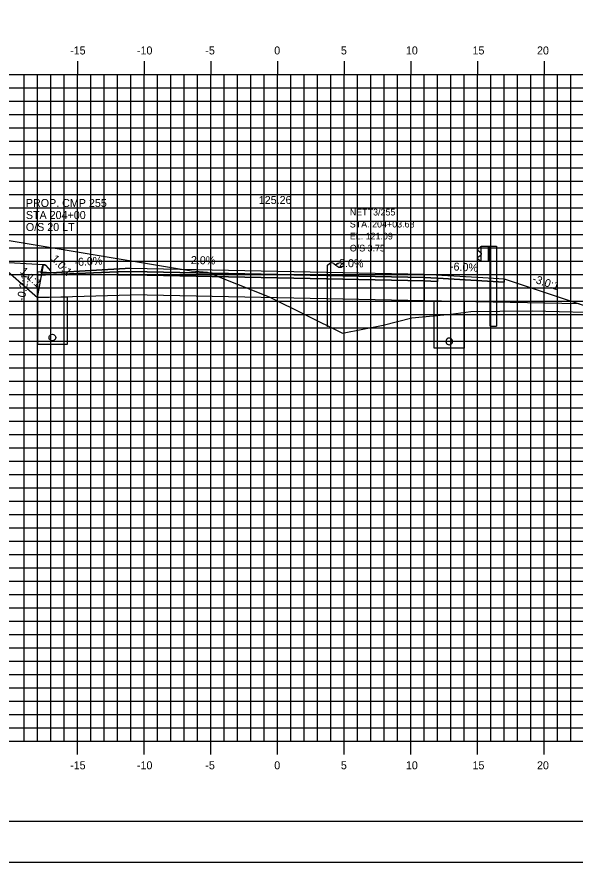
# Model space of a CAD drawing. Extents: x 850598 to 870284, y 366541 to 366651.
# Drawn here: x 867041.3 to 867083.2, y 366541.2 to 366604.5 of the extents above; entities that cross this region are included whole.
import ezdxf

# ---------------------------------------------------------------- set-up
doc = ezdxf.new("R2010")
doc.units = 0
for name, color, linetype in [('ANNOTATION', 7, 'Continuous'), ('BORDER', 7, 'Continuous'), ('D_Curb_Type_3M2_Lt', 7, 'Continuous'), ('D_Drainage_Underdrain', 7, 'Continuous'), ('D_Drainage_Underdrain_06in', 7, 'Continuous'), ('D_Guardrail_Beam_Rt', 7, 'Continuous'), ('D_Roadway_Berm', 7, 'Continuous'), ('D_Roadway_Centerline', 7, 'Continuous'), ('D_Roadway_Centerline_Text', 7, 'Continuous'), ('D_Roadway_Edge_Shoulder', 7, 'Continuous'), ('D_Roadway_Edge_TW', 7, 'Continuous'), ('D_Roadway_Pavement', 7, 'Continuous'), ('D_Roadway_SubGrade', 7, 'Continuous'), ('D_Text_Monospaced', 7, 'Continuous'), ('H_V ANNOTATION', 7, 'Continuous'), ('MAJOR', 7, 'Continuous'), ('MINOR', 7, 'Continuous'), ('PLOT BOUNDARY', 7, 'Continuous'), ('S_Roadway_Centerline', 7, 'Continuous'), ('S_Utilities_Pole_Joint', 7, 'Continuous')]:
    doc.layers.add(name, color=color, linetype=linetype)

msp = doc.modelspace()

# ---------------------------------------------------------------- linework, layer by layer
at = {"layer": 'BORDER'}
msp.add_line((867015.882, 366544.225), (867175.882, 366544.225), dxfattribs=at)
at = {"layer": 'D_Curb_Type_3M2_Lt'}
for p, q in [((867043.239, 366585.835), (867043.131, 366585.341)), ((867043.375, 366585.964), (867043.38, 366585.964)), ((867043.881, 366585.508), (867043.527, 366585.91)), ((867043.131, 366585.341), (867043.881, 366585.341)), ((867043.881, 366585.341), (867043.881, 366585.508))]:
    msp.add_line(p, q, dxfattribs=at)
msp.add_arc((867043.402, 366585.8), 0.167, 41.38705, 167.66476, dxfattribs=at)
at = {"layer": 'D_Drainage_Underdrain'}
for points in [[(867042.881, 366583.491), (867042.881, 366579.991), (867045.131, 366579.991), (867045.131, 366583.536)], [(867074.881, 366583.209), (867074.881, 366579.709), (867072.631, 366579.709), (867072.631, 366583.254)]]:
    msp.add_lwpolyline(points, close=True, dxfattribs=at)
at = {"layer": 'D_Drainage_Underdrain_06in'}
for points in [[(867044.006, 366580.741), (867044.084, 366580.729), (867044.153, 366580.693), (867044.209, 366580.638), (867044.244, 366580.568), (867044.256, 366580.491), (867044.244, 366580.414), (867044.209, 366580.344), (867044.153, 366580.289), (867044.084, 366580.253), (867044.006, 366580.241), (867043.929, 366580.253), (867043.859, 366580.289), (867043.804, 366580.344), (867043.769, 366580.414), (867043.756, 366580.491), (867043.769, 366580.568), (867043.804, 366580.638), (867043.859, 366580.693), (867043.929, 366580.729)], [(867073.756, 366580.459), (867073.679, 366580.447), (867073.609, 366580.411), (867073.554, 366580.356), (867073.519, 366580.286), (867073.506, 366580.209), (867073.519, 366580.132), (867073.554, 366580.062), (867073.609, 366580.007), (867073.679, 366579.971), (867073.756, 366579.959), (867073.834, 366579.971), (867073.903, 366580.007), (867073.959, 366580.062), (867073.994, 366580.132), (867074.006, 366580.209), (867073.994, 366580.286), (867073.959, 366580.356), (867073.903, 366580.411), (867073.834, 366580.447)]]:
    msp.add_lwpolyline(points, close=True, dxfattribs=at)
at = {"layer": 'D_Guardrail_Beam_Rt'}
for p, q in [((867076.062, 366587.26), (867075.919, 366587.16)), ((867075.919, 366587.017), (867076.114, 366586.881)), ((867076.152, 366587.28), (867076.079, 366587.267)), ((867076.152, 366587.355), (867076.84, 366587.355)), ((867076.152, 366586.188), (867076.152, 366587.355)), ((867076.673, 366587.355), (867076.673, 366586.188)), ((867076.777, 366587.355), (867076.777, 366586.188)), ((867076.84, 366587.355), (867077.31, 366587.355)), ((867076.84, 366587.355), (867076.84, 366586.188)), ((867077.31, 366587.355), (867077.31, 366581.355)), ((867076.114, 366586.661), (867075.919, 366586.525)), ((867075.919, 366586.382), (867076.062, 366586.282)), ((867076.079, 366586.275), (867076.152, 366586.262)), ((867076.148, 366586.817), (867076.148, 366586.726)), ((867076.84, 366586.188), (867076.152, 366586.188)), ((867076.819, 366581.355), (867076.819, 366586.188)), ((867076.819, 366581.355), (867077.31, 366581.355))]:
    msp.add_line(p, q, dxfattribs=at)
for centre, major_axis, start_param, end_param in [((867075.969, 366587.089), (-0.0877, 0), 5.323254, 7.243116), ((867076.086, 366587.227), (-0.0417, 0), 4.886922, 5.323254), ((867075.969, 366586.454), (-0.0877, 0), 5.323254, 7.243116), ((867076.086, 366586.316), (-0.0417, 0), 0.959931, 1.396263), ((867076.069, 366586.817), (0.0789, 0), 0, 0.959931), ((867076.069, 366586.726), (0.0789, 0), 5.323254, 6.283185)]:
    msp.add_ellipse(centre, major_axis=major_axis, ratio=0.995501, start_param=start_param, end_param=end_param, dxfattribs=at)
at = {"layer": 'D_Roadway_Berm'}
msp.add_lwpolyline([(867043.336, 366585.94), (867039.836, 366586.15)], dxfattribs=at)
at = {"layer": 'D_Roadway_Centerline'}
msp.add_lwpolyline([(867029.177, 366589.703), (867039.836, 366586.15), (867042.881, 366583.491), (867043.336, 366585.94), (867043.427, 366585.941), (867043.505, 366585.895), (867043.875, 366585.508), (867043.881, 366585.341), (867049.881, 366585.701), (867060.881, 366585.481), (867071.881, 366585.261), (867075.881, 366585.021), (867077.881, 366584.901), (867083.498, 366583.029), (867126.379, 366568.225), (867133.896, 366565.63), (867143.758, 366562.225), (867147.758, 366562.225)], dxfattribs=at)
at = {"layer": 'D_Roadway_Edge_Shoulder'}
for points in [[(867049.881, 366585.701), (867043.881, 366585.341), (867042.881, 366585.437), (867042.881, 366585.187), (867048.881, 366585.414), (867049.881, 366585.451)], [(867071.881, 366585.261), (867075.881, 366585.021), (867075.881, 366585.021), (867077.881, 366584.901), (867077.881, 366584.651), (867072.881, 366584.951), (867071.881, 366585.011)]]:
    msp.add_lwpolyline(points, close=True, dxfattribs=at)
at = {"layer": 'D_Roadway_Edge_TW'}
msp.add_lwpolyline([(867049.881, 366585.451), (867049.881, 366585.701), (867060.881, 366585.481), (867071.881, 366585.261), (867071.881, 366585.011), (867060.881, 366585.231)], close=True, dxfattribs=at)
at = {"layer": 'D_Roadway_Pavement'}
for points in [[(867049.881, 366585.451), (867048.881, 366585.414), (867048.881, 366585.164), (867049.881, 366585.201)], [(867049.881, 366585.201), (867049.881, 366585.451), (867060.881, 366585.231), (867071.881, 366585.011), (867071.881, 366584.761), (867060.881, 366584.981)], [(867071.881, 366585.011), (867072.881, 366584.951), (867072.881, 366584.701), (867071.881, 366584.761)]]:
    msp.add_lwpolyline(points, close=True, dxfattribs=at)
at = {"layer": 'D_Roadway_SubGrade'}
for points in [[(867049.881, 366585.201), (867048.881, 366585.164), (867048.881, 366585.414), (867042.881, 366585.187), (867042.881, 366583.491), (867049.881, 366583.701)], [(867049.881, 366583.701), (867049.881, 366585.201), (867060.881, 366584.981), (867071.881, 366584.761), (867071.881, 366583.261), (867060.881, 366583.481)], [(867071.881, 366584.761), (867072.881, 366584.701), (867072.881, 366584.951), (867077.881, 366584.651), (867077.881, 366584.901), (867083.498, 366583.029), (867071.881, 366583.261)]]:
    msp.add_lwpolyline(points, close=True, dxfattribs=at)
at = {"layer": 'MAJOR'}
for p, q in [((867045.881, 366601.227), (867045.881, 366600.225)), ((867045.881, 366601.227), (867045.881, 366600.225)), ((867050.881, 366601.227), (867050.881, 366600.225)), ((867050.881, 366601.227), (867050.881, 366600.225)), ((867055.881, 366601.227), (867055.881, 366600.225)), ((867055.881, 366601.227), (867055.881, 366600.225)), ((867060.881, 366601.227), (867060.881, 366600.225)), ((867060.881, 366601.227), (867060.881, 366600.225)), ((867065.881, 366601.227), (867065.881, 366600.225)), ((867065.881, 366601.227), (867065.881, 366600.225)), ((867070.881, 366601.227), (867070.881, 366600.225)), ((867070.881, 366601.227), (867070.881, 366600.225)), ((867075.881, 366601.227), (867075.881, 366600.225)), ((867075.881, 366601.227), (867075.881, 366600.225)), ((867080.881, 366601.227), (867080.881, 366600.225)), ((867080.881, 366601.227), (867080.881, 366600.225)), ((867020.881, 366600.225), (867160.881, 366600.225)), ((867020.881, 366600.225), (867160.881, 366600.225)), ((867020.881, 366600.225), (867160.881, 366600.225)), ((867020.881, 366600.225), (867160.881, 366600.225)), ((867045.881, 366550.225), (867045.881, 366600.225)), ((867045.881, 366550.225), (867045.881, 366600.225)), ((867050.881, 366550.225), (867050.881, 366600.225)), ((867050.881, 366550.225), (867050.881, 366600.225)), ((867055.881, 366550.225), (867055.881, 366600.225)), ((867055.881, 366550.225), (867055.881, 366600.225)), ((867060.881, 366550.225), (867060.881, 366600.225)), ((867060.881, 366550.225), (867060.881, 366600.225)), ((867065.881, 366550.225), (867065.881, 366600.225)), ((867065.881, 366550.225), (867065.881, 366600.225)), ((867070.881, 366550.225), (867070.881, 366600.225)), ((867070.881, 366550.225), (867070.881, 366600.225)), ((867075.881, 366550.225), (867075.881, 366600.225)), ((867075.881, 366550.225), (867075.881, 366600.225)), ((867080.881, 366550.225), (867080.881, 366600.225)), ((867080.881, 366550.225), (867080.881, 366600.225)), ((867020.881, 366595.225), (867160.881, 366595.225)), ((867020.881, 366595.225), (867160.881, 366595.225)), ((867020.881, 366590.225), (867160.881, 366590.225)), ((867020.881, 366590.225), (867160.881, 366590.225)), ((867020.881, 366585.225), (867160.881, 366585.225)), ((867020.881, 366585.225), (867160.881, 366585.225)), ((867020.881, 366580.225), (867160.881, 366580.225)), ((867020.881, 366580.225), (867160.881, 366580.225)), ((867020.881, 366575.225), (867160.881, 366575.225)), ((867020.881, 366575.225), (867160.881, 366575.225)), ((867020.881, 366570.225), (867160.881, 366570.225)), ((867020.881, 366570.225), (867160.881, 366570.225)), ((867020.881, 366565.225), (867160.881, 366565.225)), ((867020.881, 366565.225), (867160.881, 366565.225)), ((867020.881, 366560.225), (867160.881, 366560.225)), ((867020.881, 366560.225), (867160.881, 366560.225)), ((867020.881, 366555.225), (867160.881, 366555.225)), ((867020.881, 366555.225), (867160.881, 366555.225)), ((867020.881, 366550.225), (867160.881, 366550.225)), ((867020.881, 366550.225), (867160.881, 366550.225)), ((867020.881, 366550.225), (867160.881, 366550.225)), ((867020.881, 366550.225), (867160.881, 366550.225)), ((867045.881, 366549.223), (867045.881, 366550.225)), ((867045.881, 366549.223), (867045.881, 366550.225)), ((867050.881, 366549.223), (867050.881, 366550.225)), ((867050.881, 366549.223), (867050.881, 366550.225)), ((867055.881, 366549.223), (867055.881, 366550.225)), ((867055.881, 366549.223), (867055.881, 366550.225)), ((867060.881, 366549.223), (867060.881, 366550.225)), ((867060.881, 366549.223), (867060.881, 366550.225)), ((867065.881, 366549.223), (867065.881, 366550.225)), ((867065.881, 366549.223), (867065.881, 366550.225)), ((867070.881, 366549.223), (867070.881, 366550.225)), ((867070.881, 366549.223), (867070.881, 366550.225)), ((867075.881, 366549.223), (867075.881, 366550.225)), ((867075.881, 366549.223), (867075.881, 366550.225)), ((867080.881, 366549.223), (867080.881, 366550.225)), ((867080.881, 366549.223), (867080.881, 366550.225))]:
    msp.add_line(p, q, dxfattribs=at)
at = {"layer": 'MINOR'}
for p, q in [((867041.881, 366550.225), (867041.881, 366600.225)), ((867041.881, 366550.225), (867041.881, 366600.225)), ((867042.881, 366550.225), (867042.881, 366600.225)), ((867042.881, 366550.225), (867042.881, 366600.225)), ((867043.881, 366550.225), (867043.881, 366600.225)), ((867043.881, 366550.225), (867043.881, 366600.225)), ((867044.881, 366550.225), (867044.881, 366600.225)), ((867044.881, 366550.225), (867044.881, 366600.225)), ((867046.881, 366550.225), (867046.881, 366600.225)), ((867046.881, 366550.225), (867046.881, 366600.225)), ((867047.881, 366550.225), (867047.881, 366600.225)), ((867047.881, 366550.225), (867047.881, 366600.225)), ((867048.881, 366550.225), (867048.881, 366600.225)), ((867048.881, 366550.225), (867048.881, 366600.225)), ((867049.881, 366550.225), (867049.881, 366600.225)), ((867049.881, 366550.225), (867049.881, 366600.225)), ((867051.881, 366550.225), (867051.881, 366600.225)), ((867051.881, 366550.225), (867051.881, 366600.225)), ((867052.881, 366550.225), (867052.881, 366600.225)), ((867052.881, 366550.225), (867052.881, 366600.225)), ((867053.881, 366550.225), (867053.881, 366600.225)), ((867053.881, 366550.225), (867053.881, 366600.225)), ((867054.881, 366550.225), (867054.881, 366600.225)), ((867054.881, 366550.225), (867054.881, 366600.225)), ((867056.881, 366550.225), (867056.881, 366600.225)), ((867056.881, 366550.225), (867056.881, 366600.225)), ((867057.881, 366550.225), (867057.881, 366600.225)), ((867057.881, 366550.225), (867057.881, 366600.225)), ((867058.881, 366550.225), (867058.881, 366600.225)), ((867058.881, 366550.225), (867058.881, 366600.225)), ((867059.881, 366550.225), (867059.881, 366600.225)), ((867059.881, 366550.225), (867059.881, 366600.225)), ((867061.881, 366550.225), (867061.881, 366600.225)), ((867061.881, 366550.225), (867061.881, 366600.225)), ((867062.881, 366550.225), (867062.881, 366600.225)), ((867062.881, 366550.225), (867062.881, 366600.225)), ((867063.881, 366550.225), (867063.881, 366600.225)), ((867063.881, 366550.225), (867063.881, 366600.225)), ((867064.881, 366550.225), (867064.881, 366600.225)), ((867064.881, 366550.225), (867064.881, 366600.225)), ((867066.881, 366550.225), (867066.881, 366600.225)), ((867066.881, 366550.225), (867066.881, 366600.225)), ((867067.881, 366550.225), (867067.881, 366600.225)), ((867067.881, 366550.225), (867067.881, 366600.225)), ((867068.881, 366550.225), (867068.881, 366600.225)), ((867068.881, 366550.225), (867068.881, 366600.225)), ((867069.881, 366550.225), (867069.881, 366600.225)), ((867069.881, 366550.225), (867069.881, 366600.225)), ((867071.881, 366550.225), (867071.881, 366600.225)), ((867071.881, 366550.225), (867071.881, 366600.225)), ((867072.881, 366550.225), (867072.881, 366600.225)), ((867072.881, 366550.225), (867072.881, 366600.225)), ((867073.881, 366550.225), (867073.881, 366600.225)), ((867073.881, 366550.225), (867073.881, 366600.225)), ((867074.881, 366550.225), (867074.881, 366600.225)), ((867074.881, 366550.225), (867074.881, 366600.225)), ((867076.881, 366550.225), (867076.881, 366600.225)), ((867076.881, 366550.225), (867076.881, 366600.225)), ((867077.881, 366550.225), (867077.881, 366600.225)), ((867077.881, 366550.225), (867077.881, 366600.225)), ((867078.881, 366550.225), (867078.881, 366600.225)), ((867078.881, 366550.225), (867078.881, 366600.225)), ((867079.881, 366550.225), (867079.881, 366600.225)), ((867079.881, 366550.225), (867079.881, 366600.225)), ((867081.881, 366550.225), (867081.881, 366600.225)), ((867081.881, 366550.225), (867081.881, 366600.225)), ((867082.881, 366550.225), (867082.881, 366600.225)), ((867082.881, 366550.225), (867082.881, 366600.225)), ((867020.881, 366599.225), (867160.881, 366599.225)), ((867020.881, 366599.225), (867160.881, 366599.225)), ((867020.881, 366598.225), (867160.881, 366598.225)), ((867020.881, 366598.225), (867160.881, 366598.225)), ((867020.881, 366597.225), (867160.881, 366597.225)), ((867020.881, 366597.225), (867160.881, 366597.225)), ((867020.881, 366596.225), (867160.881, 366596.225)), ((867020.881, 366596.225), (867160.881, 366596.225)), ((867020.881, 366594.225), (867160.881, 366594.225)), ((867020.881, 366594.225), (867160.881, 366594.225)), ((867020.881, 366593.225), (867160.881, 366593.225)), ((867020.881, 366593.225), (867160.881, 366593.225)), ((867020.881, 366592.225), (867160.881, 366592.225)), ((867020.881, 366592.225), (867160.881, 366592.225)), ((867020.881, 366591.225), (867160.881, 366591.225)), ((867020.881, 366591.225), (867160.881, 366591.225)), ((867020.881, 366589.225), (867160.881, 366589.225)), ((867020.881, 366589.225), (867160.881, 366589.225)), ((867020.881, 366588.225), (867160.881, 366588.225)), ((867020.881, 366588.225), (867160.881, 366588.225)), ((867020.881, 366587.225), (867160.881, 366587.225)), ((867020.881, 366587.225), (867160.881, 366587.225)), ((867020.881, 366586.225), (867160.881, 366586.225)), ((867020.881, 366586.225), (867160.881, 366586.225)), ((867020.881, 366584.225), (867160.881, 366584.225)), ((867020.881, 366584.225), (867160.881, 366584.225)), ((867020.881, 366583.225), (867160.881, 366583.225)), ((867020.881, 366583.225), (867160.881, 366583.225)), ((867020.881, 366582.225), (867160.881, 366582.225)), ((867020.881, 366582.225), (867160.881, 366582.225)), ((867020.881, 366581.225), (867160.881, 366581.225)), ((867020.881, 366581.225), (867160.881, 366581.225)), ((867020.881, 366579.225), (867160.881, 366579.225)), ((867020.881, 366579.225), (867160.881, 366579.225)), ((867020.881, 366578.225), (867160.881, 366578.225)), ((867020.881, 366578.225), (867160.881, 366578.225)), ((867020.881, 366577.225), (867160.881, 366577.225)), ((867020.881, 366577.225), (867160.881, 366577.225)), ((867020.881, 366576.225), (867160.881, 366576.225)), ((867020.881, 366576.225), (867160.881, 366576.225)), ((867020.881, 366574.225), (867160.881, 366574.225)), ((867020.881, 366574.225), (867160.881, 366574.225)), ((867020.881, 366573.225), (867160.881, 366573.225)), ((867020.881, 366573.225), (867160.881, 366573.225)), ((867020.881, 366572.225), (867160.881, 366572.225)), ((867020.881, 366572.225), (867160.881, 366572.225)), ((867020.881, 366571.225), (867160.881, 366571.225)), ((867020.881, 366571.225), (867160.881, 366571.225)), ((867020.881, 366569.225), (867160.881, 366569.225)), ((867020.881, 366569.225), (867160.881, 366569.225)), ((867020.881, 366568.225), (867160.881, 366568.225)), ((867020.881, 366568.225), (867160.881, 366568.225)), ((867020.881, 366567.225), (867160.881, 366567.225)), ((867020.881, 366567.225), (867160.881, 366567.225)), ((867020.881, 366566.225), (867160.881, 366566.225)), ((867020.881, 366566.225), (867160.881, 366566.225)), ((867020.881, 366564.225), (867160.881, 366564.225)), ((867020.881, 366564.225), (867160.881, 366564.225)), ((867020.881, 366563.225), (867160.881, 366563.225)), ((867020.881, 366563.225), (867160.881, 366563.225)), ((867020.881, 366562.225), (867160.881, 366562.225)), ((867020.881, 366562.225), (867160.881, 366562.225)), ((867020.881, 366561.225), (867160.881, 366561.225)), ((867020.881, 366561.225), (867160.881, 366561.225)), ((867020.881, 366559.225), (867160.881, 366559.225)), ((867020.881, 366559.225), (867160.881, 366559.225)), ((867020.881, 366558.225), (867160.881, 366558.225)), ((867020.881, 366558.225), (867160.881, 366558.225)), ((867020.881, 366557.225), (867160.881, 366557.225)), ((867020.881, 366557.225), (867160.881, 366557.225)), ((867020.881, 366556.225), (867160.881, 366556.225)), ((867020.881, 366556.225), (867160.881, 366556.225)), ((867020.881, 366554.225), (867160.881, 366554.225)), ((867020.881, 366554.225), (867160.881, 366554.225)), ((867020.881, 366553.225), (867160.881, 366553.225)), ((867020.881, 366553.225), (867160.881, 366553.225)), ((867020.881, 366552.225), (867160.881, 366552.225)), ((867020.881, 366552.225), (867160.881, 366552.225)), ((867020.881, 366551.225), (867160.881, 366551.225)), ((867020.881, 366551.225), (867160.881, 366551.225))]:
    msp.add_line(p, q, dxfattribs=at)
at = {"layer": 'PLOT BOUNDARY'}
msp.add_lwpolyline([(867007.788, 366541.166), (867177.788, 366541.166), (867177.788, 366651.166), (867007.788, 366651.166)], close=True, dxfattribs=at)
at = {"layer": 'S_Roadway_Centerline'}
msp.add_lwpolyline([(867020.881, 366591.281), (867023.077, 366590.807), (867025.7, 366590.282), (867054.433, 366585.493), (867055.62, 366585.398), (867060.259, 366583.56), (867065.762, 366580.838), (867068.806, 366581.429), (867070.95, 366581.982), (867073.887, 366582.239), (867075.364, 366582.449), (867077.537, 366582.486), (867079.986, 366582.511), (867086.031, 366582.354)], dxfattribs=at)
at = {"layer": 'S_Utilities_Pole_Joint'}
for p, q in [((867064.636, 366581.312), (867064.632, 366585.931)), ((867064.636, 366585.931), (867064.792, 366586.041)), ((867065.104, 366586.041), (867065.26, 366585.931)), ((867065.417, 366586.041), (867065.26, 366585.931)), ((867065.26, 366585.931), (867065.417, 366585.82)), ((867065.886, 366585.931), (867065.729, 366586.041)), ((867065.729, 366585.82), (867065.886, 366585.931)), ((867065.886, 366581.312), (867065.882, 366585.931))]:
    msp.add_line(p, q, dxfattribs=at)
for centre, start, end in [((867064.948, 366585.821), 90, 125.26439), ((867064.948, 366585.821), 54.73561, 90), ((867065.573, 366585.821), 90, 125.26439), ((867065.573, 366586.042), 234.73561, 270), ((867065.573, 366585.821), 54.73561, 90), ((867065.573, 366586.042), 270, 305.26439)]:
    msp.add_arc(centre, 0.271, start, end, dxfattribs=at)

# ---------------------------------------------------------------- texts
at = {"layer": 'ANNOTATION'}
for s, rotation, p in [('1.0:1', 313.67771, (867043.872, 366586.358)), ('-6.0%', 3.43363, (867045.678, 366585.851)), ('2.0%', 358.85424, (867054.385, 366586.011)), ('-2.0%', 358.85424, (867065.224, 366585.795)), ('1.1:1', 318.8813, (867041.54, 366585.39)), ('-6.0%', 356.56637, (867073.798, 366585.548)), ('-0.2:1', 79.47956, (867041.922, 366583.202)), ('-3.0:1', 341.56507, (867079.944, 366584.668))]:
    msp.add_text(s, height=0.6, rotation=rotation, dxfattribs=at).set_placement(p)
at = {"layer": 'D_Roadway_Centerline'}
for s, p in [('C', (867060.876, 366585.481)), ('C', (867060.876, 366585.481)), ('L', (867060.881, 366585.474)), ('L', (867060.881, 366585.474))]:
    msp.add_text(s, height=0.0146, dxfattribs=at).set_placement(p)
at = {"layer": 'D_Roadway_Centerline_Text'}
msp.add_text('125.26', height=0.6, dxfattribs=at).set_placement((867059.479, 366590.513))
at = {"layer": 'D_Text_Monospaced'}
for s, height, p in [('NETT3/255 ', 0.5, (867066.302, 366589.651)), ('STA. 204+03.68', 0.49998, (867066.302, 366588.751)), ('EL. 121.09', 0.498, (867066.304, 366587.853)), ('O/S 3.75', 0.498, (867066.304, 366586.953))]:
    msp.add_text(s, height=height, dxfattribs=at).set_placement(p)
at = {"layer": 'H_V ANNOTATION'}
for s, p in [('-15', (867045.338, 366601.725)), ('-10', (867050.346, 366601.725)), ('-5', (867055.472, 366601.725)), ('0', (867060.64, 366601.725)), ('5', (867065.632, 366601.725)), ('10', (867070.507, 366601.725)), ('15', (867075.499, 366601.725)), ('20', (867080.335, 366601.725)), ('-15', (867045.338, 366548.125)), ('-10', (867050.346, 366548.125)), ('-5', (867055.472, 366548.125)), ('0', (867060.64, 366548.125)), ('5', (867065.632, 366548.125)), ('10', (867070.507, 366548.125)), ('15', (867075.499, 366548.125)), ('20', (867080.335, 366548.125))]:
    msp.add_text(s, height=0.6, dxfattribs=at).set_placement(p)
at = {"layer": 'S_Utilities_Pole_Joint'}
for s, p in [('PROP. CMP 255', (867042.021, 366590.286)), ('STA 204+00', (867042.021, 366589.386)), ('O/S 20 LT', (867042.021, 366588.486))]:
    msp.add_text(s, height=0.6, dxfattribs=at).set_placement(p)

doc.saveas('drawing.dxf')
